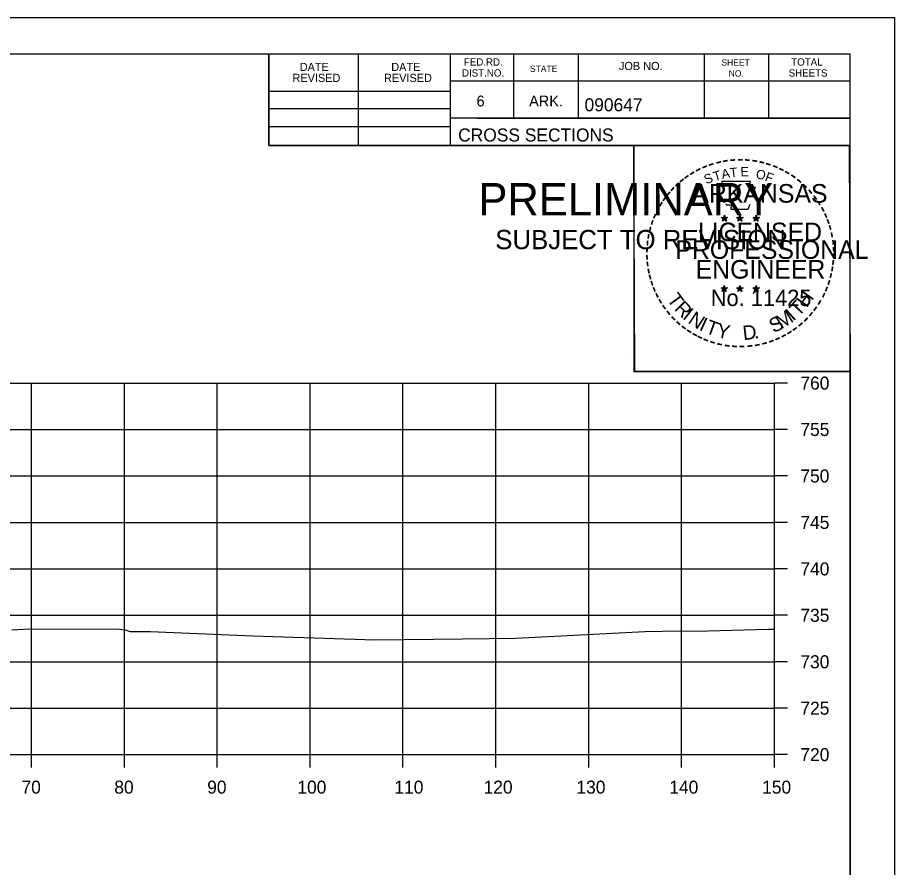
# Model space of a CAD drawing. Extents: x 1202951 to 1376887, y 378065 to 728038.
# Drawn here: x 1370185.2 to 1370279.6, y 381020.1 to 381111.6 of the extents above; entities that cross this region are included whole.
import ezdxf

# ---------------------------------------------------------------- set-up
doc = ezdxf.new("R2010")
doc.units = 0
for name, color, linetype in [('R_Axis', 7, 'Continuous'), ('R_Axis Annot', 7, 'Continuous'), ('R_Exist Surface', 7, 'Continuous'), ('R_Grid', 7, 'Continuous'), ('R_No Plot', 7, 'Continuous')]:
    doc.layers.add(name, color=color, linetype=linetype)

msp = doc.modelspace()

# ---------------------------------------------------------------- linework, layer by layer
at = {"layer": 'R_Axis'}
for p, q in [((1370266.702, 381032.199), (1370266.702, 381072.199)), ((1370268.102, 381072.199), (1370266.702, 381072.199)), ((1370268.102, 381067.199), (1370266.702, 381067.199)), ((1370268.102, 381062.199), (1370266.702, 381062.199)), ((1370268.102, 381057.199), (1370266.702, 381057.199)), ((1370268.102, 381052.199), (1370266.702, 381052.199)), ((1370268.102, 381047.199), (1370266.702, 381047.199)), ((1370268.102, 381042.199), (1370266.702, 381042.199)), ((1370268.102, 381037.199), (1370266.702, 381037.199)), ((1369966.702, 381032.199), (1370266.702, 381032.199)), ((1370186.702, 381030.799), (1370186.702, 381032.199)), ((1370196.702, 381030.799), (1370196.702, 381032.199)), ((1370206.702, 381030.799), (1370206.702, 381032.199)), ((1370216.702, 381030.799), (1370216.702, 381032.199)), ((1370226.702, 381030.799), (1370226.702, 381032.199)), ((1370236.702, 381030.799), (1370236.702, 381032.199)), ((1370246.702, 381030.799), (1370246.702, 381032.199)), ((1370256.702, 381030.799), (1370256.702, 381032.199)), ((1370266.702, 381030.799), (1370266.702, 381032.199)), ((1370268.102, 381032.199), (1370266.702, 381032.199))]:
    msp.add_line(p, q, dxfattribs=at)
at = {"layer": 'R_Exist Surface'}
msp.add_lwpolyline([(1370184.562, 381045.643), (1370186.466, 381045.756), (1370196.176, 381045.699), (1370196.772, 381045.651), (1370197.322, 381045.465), (1370199.47, 381045.44), (1370210.521, 381045.004), (1370223.692, 381044.56), (1370233.131, 381044.661), (1370238.841, 381044.744), (1370252.739, 381045.442), (1370256.562, 381045.53), (1370258.198, 381045.509), (1370266.055, 381045.701), (1370266.702, 381045.721)], dxfattribs=at)
at = {"layer": 'R_Grid'}
for p, q in [((1369966.702, 381072.199), (1370266.702, 381072.199)), ((1370186.702, 381032.199), (1370186.702, 381072.199)), ((1370196.702, 381032.199), (1370196.702, 381072.199)), ((1370206.702, 381032.199), (1370206.702, 381072.199)), ((1370216.702, 381032.199), (1370216.702, 381072.199)), ((1370226.702, 381032.199), (1370226.702, 381072.199)), ((1370236.702, 381032.199), (1370236.702, 381072.199)), ((1370246.702, 381032.199), (1370246.702, 381072.199)), ((1370256.702, 381032.199), (1370256.702, 381072.199)), ((1370266.702, 381032.199), (1370266.702, 381072.199)), ((1369966.702, 381067.199), (1370266.702, 381067.199)), ((1369966.702, 381062.199), (1370266.702, 381062.199)), ((1369966.702, 381057.199), (1370266.702, 381057.199)), ((1369966.702, 381052.199), (1370266.702, 381052.199)), ((1369966.702, 381047.199), (1370266.702, 381047.199)), ((1369966.702, 381042.199), (1370266.702, 381042.199)), ((1369966.702, 381037.199), (1370266.702, 381037.199)), ((1369966.702, 381032.199), (1370266.702, 381032.199))]:
    msp.add_line(p, q, dxfattribs=at)
at = {"layer": 'R_No Plot'}
for p, q in [((1369946.301, 381111.553), (1370279.635, 381111.553)), ((1369958.702, 381107.659), (1370274.882, 381107.659)), ((1370212.242, 381097.779), (1370212.242, 381107.659)), ((1370221.922, 381097.779), (1370221.922, 381107.659)), ((1370231.782, 381107.659), (1370231.782, 381097.779)), ((1370238.622, 381107.659), (1370238.622, 381100.719)), ((1370245.562, 381107.659), (1370245.562, 381100.719)), ((1370259.142, 381107.659), (1370259.142, 381100.719)), ((1370266.082, 381107.659), (1370266.082, 381100.719)), ((1370274.882, 380902.199), (1370274.882, 381107.659)), ((1370274.882, 381104.719), (1370231.782, 381104.719)), ((1370274.882, 381104.739), (1370274.882, 381104.739)), ((1370212.242, 381103.639), (1370231.782, 381103.639)), ((1370212.242, 381101.779), (1370231.782, 381101.779)), ((1370274.882, 381100.719), (1370231.782, 381100.719)), ((1370234.742, 381100.719), (1370274.882, 381100.719)), ((1370212.242, 381099.839), (1370231.782, 381099.839)), ((1370274.882, 381097.779), (1370212.242, 381097.779)), ((1370260.967, 381090.034), (1370261.316, 381089.923)), ((1370260.967, 381090.034), (1370261.22, 381089.989)), ((1370260.967, 381090.034), (1370261.204, 381089.912)), ((1370261.316, 381090.288), (1370261.275, 381090.036)), ((1370261.316, 381089.923), (1370261.316, 381090.288)), ((1370261.316, 381090.288), (1370261.365, 381090.038)), ((1370261.663, 381090.034), (1370261.316, 381089.923)), ((1370261.663, 381090.034), (1370261.377, 381089.985)), ((1370261.663, 381090.034), (1370261.459, 381089.932)), ((1370262.637, 381090.034), (1370262.986, 381089.923)), ((1370262.637, 381090.034), (1370262.89, 381089.989)), ((1370262.637, 381090.034), (1370262.874, 381089.912)), ((1370262.986, 381090.288), (1370262.945, 381090.036)), ((1370262.986, 381089.923), (1370262.986, 381090.288)), ((1370262.986, 381090.288), (1370263.035, 381090.038)), ((1370263.333, 381090.034), (1370262.986, 381089.923)), ((1370263.333, 381090.034), (1370263.047, 381089.985)), ((1370263.333, 381090.034), (1370263.129, 381089.932)), ((1370264.401, 381090.022), (1370264.75, 381089.911)), ((1370264.401, 381090.022), (1370264.654, 381089.977)), ((1370264.401, 381090.022), (1370264.638, 381089.9)), ((1370264.75, 381090.276), (1370264.709, 381090.024)), ((1370264.75, 381089.911), (1370264.75, 381090.276)), ((1370264.75, 381090.276), (1370264.799, 381090.026)), ((1370265.097, 381090.022), (1370264.75, 381089.911)), ((1370265.097, 381090.022), (1370264.811, 381089.973)), ((1370265.097, 381090.022), (1370264.893, 381089.92)), ((1370261.1, 381089.626), (1370261.316, 381089.923)), ((1370261.1, 381089.626), (1370261.226, 381089.87)), ((1370261.1, 381089.626), (1370261.314, 381089.843)), ((1370261.529, 381089.626), (1370261.314, 381089.84)), ((1370261.529, 381089.626), (1370261.316, 381089.923)), ((1370261.529, 381089.626), (1370261.392, 381089.917)), ((1370262.77, 381089.626), (1370262.986, 381089.923)), ((1370262.77, 381089.626), (1370262.896, 381089.87)), ((1370262.77, 381089.626), (1370262.984, 381089.843)), ((1370263.199, 381089.626), (1370262.984, 381089.84)), ((1370263.199, 381089.626), (1370262.986, 381089.923)), ((1370263.199, 381089.626), (1370263.062, 381089.917)), ((1370264.534, 381089.614), (1370264.75, 381089.911)), ((1370264.534, 381089.614), (1370264.66, 381089.858)), ((1370264.534, 381089.614), (1370264.748, 381089.831)), ((1370264.963, 381089.614), (1370264.748, 381089.828)), ((1370264.963, 381089.614), (1370264.75, 381089.911)), ((1370264.963, 381089.614), (1370264.826, 381089.905)), ((1370260.963, 381082.461), (1370261.312, 381082.35)), ((1370260.963, 381082.461), (1370261.216, 381082.416)), ((1370260.963, 381082.461), (1370261.2, 381082.339)), ((1370261.312, 381082.715), (1370261.271, 381082.463)), ((1370261.312, 381082.35), (1370261.312, 381082.715)), ((1370261.312, 381082.715), (1370261.361, 381082.465)), ((1370261.659, 381082.461), (1370261.312, 381082.35)), ((1370261.659, 381082.461), (1370261.373, 381082.412)), ((1370261.659, 381082.461), (1370261.455, 381082.359)), ((1370262.632, 381082.461), (1370262.981, 381082.35)), ((1370262.632, 381082.461), (1370262.885, 381082.416)), ((1370262.632, 381082.461), (1370262.869, 381082.339)), ((1370262.981, 381082.715), (1370262.94, 381082.463)), ((1370262.981, 381082.35), (1370262.981, 381082.715)), ((1370262.981, 381082.715), (1370263.03, 381082.465)), ((1370263.328, 381082.461), (1370262.981, 381082.35)), ((1370263.328, 381082.461), (1370263.042, 381082.412)), ((1370263.328, 381082.461), (1370263.124, 381082.359)), ((1370264.399, 381082.451), (1370264.748, 381082.34)), ((1370264.399, 381082.451), (1370264.652, 381082.406)), ((1370264.399, 381082.451), (1370264.636, 381082.329)), ((1370264.748, 381082.705), (1370264.707, 381082.453)), ((1370264.748, 381082.34), (1370264.748, 381082.705)), ((1370264.748, 381082.705), (1370264.797, 381082.455)), ((1370265.095, 381082.451), (1370264.748, 381082.34)), ((1370265.095, 381082.451), (1370264.809, 381082.402)), ((1370265.095, 381082.451), (1370264.891, 381082.349)), ((1370261.096, 381082.053), (1370261.312, 381082.35)), ((1370261.096, 381082.053), (1370261.222, 381082.297)), ((1370261.096, 381082.053), (1370261.31, 381082.27)), ((1370261.525, 381082.053), (1370261.31, 381082.267)), ((1370261.525, 381082.053), (1370261.312, 381082.35)), ((1370261.525, 381082.053), (1370261.388, 381082.344)), ((1370262.765, 381082.053), (1370262.981, 381082.35)), ((1370262.765, 381082.053), (1370262.891, 381082.297)), ((1370262.765, 381082.053), (1370262.979, 381082.27)), ((1370263.194, 381082.053), (1370262.979, 381082.267)), ((1370263.194, 381082.053), (1370262.981, 381082.35)), ((1370263.194, 381082.053), (1370263.057, 381082.344)), ((1370264.532, 381082.043), (1370264.748, 381082.34)), ((1370264.532, 381082.043), (1370264.658, 381082.287)), ((1370264.532, 381082.043), (1370264.746, 381082.26)), ((1370264.961, 381082.043), (1370264.746, 381082.257)), ((1370264.961, 381082.043), (1370264.748, 381082.34)), ((1370264.961, 381082.043), (1370264.824, 381082.334)), ((1370250.917, 381075.323), (1370250.917, 381075.323))]:
    msp.add_line(p, q, dxfattribs=at)
for points in [[(1369946.295, 381111.553), (1370279.635, 381111.553), (1370279.635, 380898.216), (1369946.295, 380898.216)], [(1370192.622, 381107.659), (1370212.242, 381107.659), (1370212.242, 381097.779), (1370228.354, 381097.779), (1370251.554, 381097.779), (1370251.554, 381073.446), (1370274.882, 381073.446), (1370274.882, 380902.199), (1369958.702, 380902.199), (1369958.702, 381107.659)], [(1370251.554, 381097.779), (1370274.762, 381097.779), (1370274.882, 381073.446), (1370251.674, 381073.446)]]:
    msp.add_lwpolyline(points, close=True, dxfattribs=at)
for points in [[(1370261.008, 381093.912), (1370261.277, 381093.085)], [(1370264.519, 381092.99), (1370264.661, 381093.274), (1370263.976, 381093.25), (1370264.124, 381093.912), (1370261.008, 381093.912)], [(1370261.5, 381091.489), (1370261.5, 381091.402), (1370262.063, 381091.383), (1370262.009, 381090.91), (1370263.879, 381090.91), (1370264.08, 381091.446)], [(1370261.316, 381090.288), (1370261.529, 381089.626), (1370260.967, 381090.034), (1370261.663, 381090.034), (1370261.1, 381089.626), (1370261.316, 381090.288)], [(1370262.986, 381090.288), (1370263.199, 381089.626), (1370262.637, 381090.034), (1370263.333, 381090.034), (1370262.77, 381089.626), (1370262.986, 381090.288)], [(1370264.75, 381090.276), (1370264.963, 381089.614), (1370264.401, 381090.022), (1370265.097, 381090.022), (1370264.534, 381089.614), (1370264.75, 381090.276)], [(1370261.312, 381082.715), (1370261.525, 381082.053), (1370260.963, 381082.461), (1370261.659, 381082.461), (1370261.096, 381082.053), (1370261.312, 381082.715)], [(1370262.981, 381082.715), (1370263.194, 381082.053), (1370262.632, 381082.461), (1370263.328, 381082.461), (1370262.765, 381082.053), (1370262.981, 381082.715)], [(1370264.748, 381082.705), (1370264.961, 381082.043), (1370264.399, 381082.451), (1370265.095, 381082.451), (1370264.532, 381082.043), (1370264.748, 381082.705)]]:
    msp.add_lwpolyline(points, dxfattribs=at)
for centre, radius in [((1370261.315, 381089.922), 0.172), ((1370261.315, 381089.922), 0.145), ((1370261.315, 381089.922), 0.116), ((1370261.315, 381089.922), 0.0991), ((1370261.315, 381089.922), 0.0747), ((1370262.985, 381089.922), 0.172), ((1370262.985, 381089.922), 0.145), ((1370262.985, 381089.922), 0.116), ((1370262.985, 381089.922), 0.0991), ((1370262.985, 381089.922), 0.0747), ((1370264.749, 381089.91), 0.172), ((1370264.749, 381089.91), 0.145), ((1370264.749, 381089.91), 0.116), ((1370264.749, 381089.91), 0.0991), ((1370261.315, 381089.922), 0.0495), ((1370261.315, 381089.922), 0.0296), ((1370262.985, 381089.922), 0.0495), ((1370262.985, 381089.922), 0.0296), ((1370264.749, 381089.91), 0.0747), ((1370264.749, 381089.91), 0.0495), ((1370264.749, 381089.91), 0.0296), ((1370261.311, 381082.349), 0.172), ((1370261.311, 381082.349), 0.145), ((1370261.311, 381082.349), 0.116), ((1370261.311, 381082.349), 0.0991), ((1370262.98, 381082.349), 0.172), ((1370262.98, 381082.349), 0.145), ((1370262.98, 381082.349), 0.116), ((1370262.98, 381082.349), 0.0991), ((1370264.747, 381082.339), 0.172), ((1370264.747, 381082.339), 0.145), ((1370264.747, 381082.339), 0.116), ((1370264.747, 381082.339), 0.0991), ((1370261.311, 381082.349), 0.0747), ((1370261.311, 381082.349), 0.0495), ((1370261.311, 381082.349), 0.0296), ((1370262.98, 381082.349), 0.0747), ((1370262.98, 381082.349), 0.0495), ((1370262.98, 381082.349), 0.0296), ((1370264.747, 381082.339), 0.0747), ((1370264.747, 381082.339), 0.0495), ((1370264.747, 381082.339), 0.0296)]:
    msp.add_circle(centre, radius, dxfattribs=at)

# ---------------------------------------------------------------- texts
at = {"layer": 'R_Axis Annot'}
for s, p in [('760', (1370269.502, 381071.499)), ('755', (1370269.502, 381066.499)), ('750', (1370269.502, 381061.499)), ('745', (1370269.502, 381056.499)), ('740', (1370269.502, 381051.499)), ('735', (1370269.502, 381046.499)), ('730', (1370269.502, 381041.499)), ('725', (1370269.502, 381036.499)), ('720', (1370269.502, 381031.499)), ('70', (1370185.616, 381027.999)), ('80', (1370195.616, 381027.999)), ('90', (1370205.616, 381027.999)), ('100', (1370215.33, 381027.999)), ('110', (1370225.782, 381027.999)), ('120', (1370235.385, 381027.999)), ('130', (1370245.385, 381027.999)), ('140', (1370255.385, 381027.999)), ('150', (1370265.385, 381027.999))]:
    msp.add_text(s, height=1.4, dxfattribs=at).set_placement(p)
at = {"layer": 'R_No Plot'}
for s, height, rotation, p in [('FED.RD.', 0.7819, 360, (1370233.262, 381106.379)), ('SHEET', 0.684, 360, (1370261.002, 381106.379)), ('TOTAL', 0.7819, 360, (1370268.522, 381106.379)), ('DATE', 0.8792, 360, (1370215.58, 381105.795)), ('DATE', 0.8792, 360, (1370225.44, 381105.795)), ('STATE', 0.684, 360, (1370240.382, 381105.699)), ('JOB NO.', 0.8792, 360, (1370249.962, 381105.899)), ('REVISED', 0.8792, 360, (1370214.8, 381104.615)), ('REVISED', 0.8792, 360, (1370224.66, 381104.615)), ('DIST.NO.', 0.7819, 360, (1370233.062, 381105.199)), ('NO.', 0.684, 360, (1370261.782, 381105.199)), ('SHEETS', 0.7819, 360, (1370268.242, 381105.199)), ('6', 1.172, 360, (1370234.622, 381101.979)), ('ARK.', 1.1723, 360, (1370240.282, 381101.979)), ('090647', 1.4, 360, (1370246.258, 381101.458)), ('CROSS SECTIONS', 1.4, 360, (1370232.646, 381098.209)), ('-', 1.6, 24.30721, (1370259.122, 381094.77)), ('-', 1.6, 19.17608, (1370259.756, 381095.039)), ('-', 1.6, 13.63015, (1370260.506, 381095.28)), ('-', 1.6, 10.21935, (1370261.184, 381095.442)), ('-', 1.6, 5.89682, (1370261.913, 381095.552)), ('-', 1.6, 0.18623, (1370262.685, 381095.624)), ('-', 1.6, 357.74304, (1370263.408, 381095.611)), ('-', 1.6, 352.16172, (1370264.152, 381095.555)), ('-', 1.6, 347.20489, (1370264.871, 381095.441)), ('-', 1.6, 342.3362, (1370265.506, 381095.286)), ('-', 1.6, 337.85509, (1370266.241, 381095.063)), ('-', 1.6, 34.06357, (1370257.892, 381094.083)), ('-', 1.6, 28.79182, (1370258.489, 381094.453)), ('S', 1, 21.59401, (1370259.363, 381093.59)), ('T', 1, 16.4036, (1370260.277, 381093.921)), ('A', 1, 11.21318, (1370261.103, 381094.172)), ('T', 1, 6.02276, (1370261.952, 381094.338)), ('E', 1, 0.83234, (1370263.057, 381094.448)), ('O', 1, 350.4515, (1370264.661, 381094.238)), ('F', 1, 340.07066, (1370265.615, 381094.01)), ('-', 1.6, 334.12109, (1370266.872, 381094.792)), ('-', 1.6, 329.64089, (1370267.451, 381094.509)), ('-', 1.6, 42.96224, (1370256.405, 381092.893)), ('-', 1.6, 38.95066, (1370256.838, 381093.31)), ('-', 1.6, 36.23174, (1370257.314, 381093.688)), ('-', 1.6, 325.86266, (1370268.094, 381094.148)), ('-', 1.6, 320.52971, (1370268.704, 381093.722)), ('PRELIMINARY', 3.5, 360, (1370234.833, 381090.242)), ('-', 1.6, 50.61417, (1370255.554, 381091.929)), ('-', 1.6, 48.42305, (1370255.957, 381092.415)), ('ARKANSAS', 2, 360, (1370257.861, 381091.624)), ('-', 1.6, 315.57859, (1370269.303, 381093.234)), ('-', 1.6, 309.87973, (1370269.872, 381092.684)), ('DWB', 0.01, 360, (1370235.58, 381092.091)), ('-', 1.6, 54.23247, (1370255.141, 381091.362)), ('-', 1.6, 306.65218, (1370270.397, 381092.082)), ('-', 1.6, 62.87135, (1370254.503, 381090.221)), ('-', 1.6, 58.07063, (1370254.816, 381090.835)), ('-', 1.4, 303.67529, (1370270.883, 381091.514)), ('-', 1.6, 299.66835, (1370271.202, 381090.907)), ('-', 1.6, 67.77427, (1370254.244, 381089.61)), ('-', 1.6, 294.66279, (1370271.526, 381090.295)), ('-', 1.6, 72.39447, (1370254.025, 381088.98)), ('LICENSED', 2, 360, (1370258.459, 381087.475)), ('DWB', 0.01, 360, (1370261.303, 381089.918)), ('DWB', 0.01, 360, (1370262.973, 381089.918)), ('DWB', 0.01, 360, (1370264.737, 381089.907)), ('-', 1.6, 290.57283, (1370271.783, 381089.718)), ('-', 1.6, 285.12326, (1370272.017, 381089.138)), ('SUBJECT TO REVISION', 2.07511, 360, (1370236.642, 381086.613)), ('-', 1.6, 81.20126, (1370253.696, 381087.553)), ('-', 1.6, 75.46096, (1370253.828, 381088.266)), ('-', 1.6, 280.54934, (1370272.217, 381088.396)), ('-', 1.6, 85.18634, (1370253.62, 381086.862)), ('PROFESSIONAL', 2, 360, (1370256.035, 381085.571)), ('-', 1.6, 276.59616, (1370272.379, 381087.628)), ('-', 1.6, 89.06224, (1370253.595, 381086.161)), ('-', 1.6, 274.33011, (1370272.439, 381086.906)), ('-', 1.6, 94.19588, (1370253.63, 381085.436)), ('-', 1.6, 98.94793, (1370253.702, 381084.769)), ('ENGINEER', 2, 360, (1370258.222, 381083.446)), ('-', 1.6, 263.5172, (1370272.454, 381085.608)), ('-', 1.6, 269.94067, (1370272.473, 381086.274)), ('-', 1.6, 101.71495, (1370253.837, 381084.036)), ('-', 1.6, 260.99529, (1370272.383, 381084.954)), ('-', 1.6, 105.45785, (1370253.999, 381083.441)), ('-', 1.6, 255.7626, (1370272.273, 381084.276)), ('-', 1.6, 109.08742, (1370254.214, 381082.81)), ('-', 1.6, 114.06432, (1370254.468, 381082.214)), ('-', 1.6, 247.88866, (1370271.869, 381082.883)), ('-', 1.6, 252.86809, (1370272.092, 381083.556)), ('-', 1.6, 115.72885, (1370254.773, 381081.596)), ('T', 1.54, 306.04056, (1370255.072, 381081.188)), ('No. 11425', 1.757, 360, (1370259.85, 381080.495)), ('DWB', 0.01, 360, (1370261.299, 381082.345)), ('DWB', 0.01, 360, (1370262.968, 381082.345)), ('DWB', 0.01, 360, (1370264.735, 381082.335)), ('H', 1.54, 54.60883, (1370270.192, 381080.223)), ('-', 1.6, 244.61971, (1370271.607, 381082.254)), ('-', 1.6, 120.44712, (1370255.13, 381081.01)), ('-', 1.6, 125.89344, (1370255.533, 381080.449)), ('R', 1.54, 314.00497, (1370255.834, 381080.14)), ('T', 1.54, 46.64442, (1370269.302, 381079.281)), ('-', 1.6, 239.07125, (1370271.213, 381081.502)), ('-', 1.6, 130.71812, (1370255.995, 381079.897)), ('I', 1.54, 321.96938, (1370256.735, 381079.208)), ('N', 1.54, 326.50021, (1370257.302, 381078.737)), ('M', 1.54, 32.65632, (1370267.457, 381077.956)), ('I', 1.54, 42.11359, (1370268.741, 381078.803)), ('-', 1.6, 231.25377, (1370270.381, 381080.283)), ('-', 1.6, 233.84524, (1370270.811, 381080.849)), ('-', 1.6, 134.22381, (1370256.512, 381079.352)), ('-', 1.6, 138.93382, (1370257.037, 381078.888)), ('I', 1.54, 335.36034, (1370258.51, 381077.951)), ('T', 1.54, 339.89117, (1370259.171, 381077.623)), ('Y', 1.54, 347.85558, (1370260.388, 381077.178)), ('S', 1.54, 26.9312, (1370266.618, 381077.55)), ('-', 1.6, 221.08509, (1370269.38, 381079.21)), ('-', 1.6, 225.76533, (1370269.902, 381079.719)), ('-', 1.6, 144.64634, (1370257.593, 381078.482)), ('-', 1.6, 148.08978, (1370258.154, 381078.111)), ('D', 1.54, 6.39691, (1370263.373, 381076.819)), ('-', 1.6, 212.24909, (1370268.297, 381078.351)), ('-', 1.6, 215.73633, (1370268.831, 381078.738)), ('-', 1.6, 151.57039, (1370258.733, 381077.786)), ('-', 1.6, 154.60019, (1370259.255, 381077.539)), ('-', 1.6, 158.56121, (1370259.879, 381077.285)), ('.', 1.54, 13.76417, (1370264.565, 381076.947)), ('-', 1.6, 200.71842, (1370266.496, 381077.413)), ('-', 1.6, 204.25161, (1370267.115, 381077.686)), ('-', 1.6, 207.35684, (1370267.739, 381078.005)), ('-', 1.6, 162.79826, (1370260.566, 381077.072)), ('-', 1.6, 167.55551, (1370261.281, 381076.908)), ('-', 1.6, 173.11546, (1370262.053, 381076.798)), ('-', 1.6, 176.51827, (1370262.801, 381076.745)), ('-', 1.6, 181.59176, (1370263.545, 381076.764)), ('-', 1.6, 185.81666, (1370264.354, 381076.84)), ('-', 1.6, 191.28576, (1370265.09, 381076.972)), ('-', 1.6, 195.47429, (1370265.819, 381077.171))]:
    msp.add_text(s, height=height, rotation=rotation, dxfattribs=at).set_placement(p)

doc.saveas('drawing.dxf')
